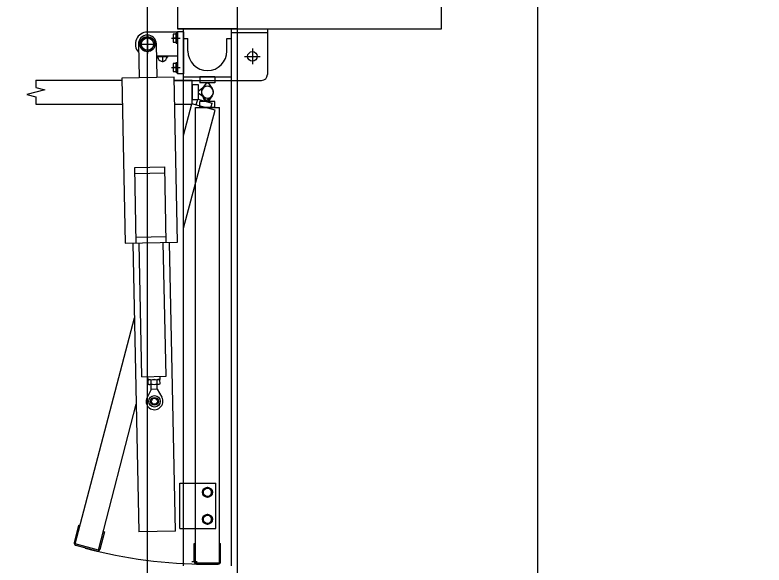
# Model space of a CAD drawing. Extents: x -264205 to -263659, y -1242401 to -1241986.
# Drawn here: x -263909.263 to -263908.015, y -1242208.661 to -1242207.745 of the extents above; entities that cross this region are included whole.
import ezdxf

# ---------------------------------------------------------------- set-up
doc = ezdxf.new("R2010")
doc.units = 0
for name, color, linetype in [('HESCON_OSI_STAVBY_KFA', 7, 'Continuous'), ('PROJEKT_OBRUBNIKY_KOMUNIKACIE', 7, 'Continuous'), ('SITUACIA_DSP_2D', 7, 'Continuous')]:
    doc.layers.add(name, color=color, linetype=linetype)

msp = doc.modelspace()

# ---------------------------------------------------------------- linework, layer by layer
at = {"layer": 'HESCON_OSI_STAVBY_KFA'}
msp.add_line((-263908.3928, -1242083.2372), (-263908.3928, -1242246.7072), dxfattribs=at)
at = {"layer": 'PROJEKT_OBRUBNIKY_KOMUNIKACIE'}
msp.add_lwpolyline([(-263794.8928, -1242227.3822), (-263808.9678, -1242241.4572), (-263894.9678, -1242241.4572), (-263909.0427, -1242227.3822), (-263909.0427, -1242196.3327), (-263914.1428, -1242196.3327), (-263914.1428, -1242132.4327), (-263909.0427, -1242132.4327), (-263909.0427, -1242101.3822), (-263894.9678, -1242087.3072), (-263808.9678, -1242087.3072), (-263794.8928, -1242101.3822), (-263794.8928, -1242227.3822)], dxfattribs=at)
at = {"layer": 'SITUACIA_DSP_2D'}
for p, q in [((-263909.0428, -1242227.3822), (-263909.0428, -1242196.3327)), ((-263908.8928, -1242226.9954), (-263908.8928, -1242203.3322)), ((-263908.9927, -1242207.4179), (-263908.9927, -1242207.7679)), ((-263908.5527, -1242207.7679), (-263908.5527, -1242207.4179)), ((-263908.8927, -1242207.7679), (-263908.9927, -1242207.7679)), ((-263908.9927, -1242207.7679), (-263908.5527, -1242207.7679)), ((-263908.9827, -1242208.6624), (-263908.9827, -1242207.7679)), ((-263908.9027, -1242208.6624), (-263908.9027, -1242207.7679)), ((-263908.8427, -1242207.7679), (-263908.8427, -1242207.8439)), ((-263909.0545, -1242207.7934), (-263909.0486, -1242207.7832)), ((-263909.0486, -1242207.7832), (-263909.0369, -1242207.7832)), ((-263908.9927, -1242207.7734), (-263909.0427, -1242207.7734)), ((-263909.0427, -1242207.7778), (-263909.0427, -1242207.809)), ((-263909.0369, -1242207.7832), (-263909.031, -1242207.7934)), ((-263909.0026, -1242207.7834), (-263908.9882, -1242207.7834)), ((-263909, -1242207.7766), (-263909, -1242207.7902)), ((-263908.9945, -1242207.7766), (-263909, -1242207.7766)), ((-263908.9945, -1242207.7834), (-263908.9991, -1242207.7834)), ((-263908.9945, -1242207.7918), (-263908.9945, -1242207.775)), ((-263908.9945, -1242207.775), (-263908.9927, -1242207.775)), ((-263908.9945, -1242207.7902), (-263908.9945, -1242207.7766)), ((-263908.9827, -1242207.7729), (-263908.9927, -1242207.7729)), ((-263908.9927, -1242207.7729), (-263908.9927, -1242207.8429)), ((-263908.9927, -1242207.7918), (-263908.9927, -1242207.775)), ((-263908.9827, -1242207.7729), (-263908.9827, -1242207.8429)), ((-263908.9827, -1242207.7839), (-263908.9752, -1242207.7839)), ((-263908.9752, -1242207.8049), (-263908.9752, -1242207.7839)), ((-263908.9102, -1242207.8049), (-263908.9102, -1242207.7839)), ((-263908.9102, -1242207.7839), (-263908.9027, -1242207.7839)), ((-263908.9027, -1242207.7739), (-263908.8427, -1242207.7739)), ((-263909.0583, -1242207.7934), (-263909.0271, -1242207.7934)), ((-263909.0577, -1242207.7937), (-263909.0566, -1242207.8497)), ((-263909.0486, -1242207.8036), (-263909.0545, -1242207.7934)), ((-263909.031, -1242207.7934), (-263909.0369, -1242207.8036)), ((-263909.0266, -1242207.8491), (-263909.0277, -1242207.7931)), ((-263909, -1242207.7902), (-263908.9945, -1242207.7902)), ((-263908.9945, -1242207.7918), (-263908.9927, -1242207.7918)), ((-263909.0369, -1242207.8036), (-263909.0486, -1242207.8036)), ((-263908.8677, -1242207.8009), (-263908.8677, -1242207.8269)), ((-263908.9927, -1242207.8134), (-263909.0273, -1242207.8134)), ((-263909.0273, -1242207.8139), (-263909.0082, -1242207.8139)), ((-263909.0177, -1242207.8134), (-263909.0177, -1242207.8235)), ((-263908.8807, -1242207.8139), (-263908.8547, -1242207.8139)), ((-263909.0026, -1242207.8324), (-263908.9882, -1242207.8324)), ((-263909, -1242207.8256), (-263909, -1242207.8392)), ((-263908.9945, -1242207.8256), (-263909, -1242207.8256)), ((-263908.9945, -1242207.8324), (-263908.9991, -1242207.8324)), ((-263908.9945, -1242207.8408), (-263908.9945, -1242207.824)), ((-263908.9945, -1242207.824), (-263908.9927, -1242207.824)), ((-263908.9945, -1242207.8392), (-263908.9945, -1242207.8256)), ((-263908.9927, -1242207.8408), (-263908.9927, -1242207.824)), ((-263909, -1242207.8392), (-263908.9945, -1242207.8392)), ((-263908.9945, -1242207.8408), (-263908.9927, -1242207.8408)), ((-263908.9827, -1242207.8429), (-263908.9927, -1242207.8429)), ((-263909.2284, -1242207.8534), (-263909.0851, -1242207.8534)), ((-263909.2284, -1242207.8534), (-263909.2284, -1242207.8654)), ((-263908.9981, -1242207.8485), (-263909.0851, -1242207.8503)), ((-263909.0851, -1242207.8503), (-263909.0796, -1242208.1252)), ((-263908.9927, -1242208.1235), (-263908.9981, -1242207.8485)), ((-263908.998, -1242207.8534), (-263908.9682, -1242207.8534)), ((-263908.998, -1242207.8539), (-263908.9827, -1242207.8539)), ((-263908.9827, -1242207.8479), (-263908.9027, -1242207.8479)), ((-263908.9827, -1242207.8539), (-263908.9027, -1242207.8539)), ((-263908.9682, -1242207.8934), (-263908.9682, -1242207.8534)), ((-263908.9552, -1242207.8479), (-263908.9552, -1242207.8579)), ((-263908.9302, -1242207.8479), (-263908.9552, -1242207.8479)), ((-263908.9302, -1242207.8579), (-263908.9552, -1242207.8579)), ((-263908.9508, -1242207.8675), (-263908.9437, -1242207.8579)), ((-263908.9437, -1242207.8579), (-263908.9417, -1242207.8579)), ((-263908.9417, -1242207.8579), (-263908.9347, -1242207.8675)), ((-263908.9302, -1242207.8479), (-263908.9302, -1242207.8579)), ((-263908.9027, -1242207.8539), (-263908.8527, -1242207.8539)), ((-263909.2134, -1242207.8694), (-263909.2434, -1242207.8774)), ((-263909.2284, -1242207.8654), (-263909.2134, -1242207.8694)), ((-263908.9682, -1242207.8609), (-263908.9682, -1242207.8859)), ((-263908.9682, -1242207.8609), (-263908.9582, -1242207.8609)), ((-263908.9582, -1242207.8609), (-263908.9582, -1242207.8859)), ((-263908.9487, -1242207.8653), (-263908.9582, -1242207.8724)), ((-263908.9582, -1242207.8724), (-263908.9582, -1242207.8744)), ((-263909.2434, -1242207.8774), (-263909.2284, -1242207.8814)), ((-263909.2284, -1242207.8814), (-263909.2284, -1242207.8934)), ((-263908.9582, -1242207.8744), (-263908.9487, -1242207.8814)), ((-263908.9521, -1242207.877), (-263908.9477, -1242207.8881)), ((-263908.9437, -1242207.8889), (-263908.9508, -1242207.8793)), ((-263908.9458, -1242207.8886), (-263908.9365, -1242207.8812)), ((-263908.9347, -1242207.8793), (-263908.9417, -1242207.8889)), ((-263909.2284, -1242207.8934), (-263909.0843, -1242207.8934)), ((-263908.9972, -1242207.8934), (-263908.9682, -1242207.8934)), ((-263908.9827, -1242207.9454), (-263908.9687, -1242207.8929)), ((-263908.93, -1242207.9032), (-263908.9687, -1242207.8929)), ((-263908.9682, -1242207.8859), (-263908.9582, -1242207.8859)), ((-263908.9614, -1242207.8948), (-263908.9588, -1242207.8851)), ((-263908.9588, -1242207.8851), (-263908.9347, -1242207.8916)), ((-263908.9552, -1242207.8989), (-263908.9552, -1242207.8889)), ((-263908.9302, -1242207.8889), (-263908.9552, -1242207.8889)), ((-263908.9477, -1242207.8881), (-263908.9458, -1242207.8886)), ((-263908.9417, -1242207.8889), (-263908.9437, -1242207.8889)), ((-263908.9373, -1242207.9013), (-263908.9347, -1242207.8916)), ((-263908.9302, -1242207.8989), (-263908.9302, -1242207.8889)), ((-263908.9827, -1242208.1), (-263908.93, -1242207.9032)), ((-263908.9627, -1242208.6574), (-263908.9627, -1242207.8989)), ((-263908.9627, -1242207.8989), (-263908.9227, -1242207.8989)), ((-263908.9302, -1242207.8989), (-263908.9552, -1242207.8989)), ((-263908.9227, -1242208.6574), (-263908.9227, -1242207.8989)), ((-263909.0637, -1242207.9988), (-263909.0137, -1242207.9978)), ((-263909.0612, -1242208.1248), (-263909.0637, -1242207.9988)), ((-263909.0635, -1242208.0088), (-263909.0135, -1242208.0078)), ((-263909.0112, -1242208.1238), (-263909.0137, -1242207.9978)), ((-263909.0614, -1242208.1148), (-263909.0114, -1242208.1138)), ((-263909.0796, -1242208.1252), (-263908.9927, -1242208.1235)), ((-263909.0667, -1242208.1249), (-263909.0571, -1242208.6059)), ((-263909.0517, -1242208.3475), (-263909.0562, -1242208.1247)), ((-263909.0117, -1242208.3467), (-263909.0162, -1242208.1239)), ((-263908.9961, -1242208.6046), (-263909.0057, -1242208.1237)), ((-263909.163, -1242208.6259), (-263909.0642, -1242208.2493)), ((-263909.0517, -1242208.3475), (-263909.0117, -1242208.3467)), ((-263909.0416, -1242208.3523), (-263909.0417, -1242208.3473)), ((-263909.0416, -1242208.3523), (-263909.0216, -1242208.3519)), ((-263909.0401, -1242208.3523), (-263909.0414, -1242208.3531)), ((-263909.0413, -1242208.3596), (-263909.0414, -1242208.3531)), ((-263909.0401, -1242208.3523), (-263909.0231, -1242208.352)), ((-263909.0364, -1242208.3595), (-263909.0365, -1242208.353)), ((-263909.0266, -1242208.3593), (-263909.0267, -1242208.3528)), ((-263909.0231, -1242208.352), (-263909.0218, -1242208.3527)), ((-263909.023, -1242208.36), (-263909.0217, -1242208.3592)), ((-263909.0217, -1242208.3592), (-263909.0218, -1242208.3527)), ((-263909.0216, -1242208.3519), (-263909.0217, -1242208.3469)), ((-263909.0363, -1242208.3684), (-263909.0433, -1242208.3818)), ((-263909.04, -1242208.3603), (-263909.0413, -1242208.3596)), ((-263909.04, -1242208.3603), (-263909.023, -1242208.36)), ((-263909.0363, -1242208.3684), (-263909.0365, -1242208.3602)), ((-263909.0263, -1242208.3682), (-263909.0363, -1242208.3684)), ((-263909.0263, -1242208.3682), (-263909.0265, -1242208.36)), ((-263909.0263, -1242208.3682), (-263909.0188, -1242208.3813)), ((-263909.1244, -1242208.6363), (-263909.0613, -1242208.3932)), ((-263908.9887, -1242208.5249), (-263908.9827, -1242208.5249)), ((-263908.9887, -1242208.5999), (-263908.9887, -1242208.5249)), ((-263908.9827, -1242208.5249), (-263908.9287, -1242208.5249)), ((-263908.9427, -1242208.532), (-263908.9495, -1242208.536)), ((-263908.9359, -1242208.536), (-263908.9427, -1242208.532)), ((-263908.9287, -1242208.5999), (-263908.9287, -1242208.5249)), ((-263908.9495, -1242208.536), (-263908.9495, -1242208.5438)), ((-263908.9495, -1242208.5438), (-263908.9427, -1242208.5478)), ((-263908.9427, -1242208.5478), (-263908.9359, -1242208.5438)), ((-263908.9359, -1242208.5438), (-263908.9359, -1242208.536)), ((-263908.9427, -1242208.577), (-263908.9495, -1242208.581)), ((-263908.9495, -1242208.581), (-263908.9495, -1242208.5888)), ((-263908.9359, -1242208.581), (-263908.9427, -1242208.577)), ((-263908.9359, -1242208.5888), (-263908.9359, -1242208.581)), ((-263909.1644, -1242208.6235), (-263909.1567, -1242208.5945)), ((-263909.1567, -1242208.5945), (-263909.1547, -1242208.595)), ((-263908.9495, -1242208.5888), (-263908.9427, -1242208.5928)), ((-263908.9427, -1242208.5928), (-263908.9359, -1242208.5888)), ((-263909.1142, -1242208.6059), (-263909.1219, -1242208.6349)), ((-263909.1161, -1242208.6054), (-263909.1142, -1242208.6059)), ((-263908.9961, -1242208.6046), (-263909.0571, -1242208.6059)), ((-263908.9887, -1242208.5999), (-263908.9827, -1242208.5999)), ((-263908.9827, -1242208.5999), (-263908.9287, -1242208.5999)), ((-263909.1244, -1242208.6363), (-263909.163, -1242208.6259)), ((-263909.1268, -1242208.6377), (-263909.1616, -1242208.6284)), ((-263908.9647, -1242208.6554), (-263908.9647, -1242208.6254)), ((-263908.9647, -1242208.6254), (-263908.9627, -1242208.6254)), ((-263908.9227, -1242208.6254), (-263908.9207, -1242208.6254)), ((-263908.9207, -1242208.6554), (-263908.9207, -1242208.6254)), ((-263908.9657, -1242208.6403), (-263908.9627, -1242208.6403)), ((-263908.9597, -1242208.6556), (-263908.9687, -1242208.6556)), ((-263908.9627, -1242208.6574), (-263908.9227, -1242208.6574)), ((-263908.9607, -1242208.6594), (-263908.9247, -1242208.6594))]:
    msp.add_line(p, q, dxfattribs=at)
for centre, radius in [((-263909.0427, -1242207.7934), 0.0126), ((-263909.0427, -1242207.7934), 0.0102), ((-263908.8677, -1242207.8139), 0.008), ((-263909.0309, -1242208.3883), 0.00952), ((-263909.0309, -1242208.3883), 0.00645), ((-263909.0309, -1242208.3883), 0.005), ((-263908.9427, -1242208.5399), 0.0084), ((-263908.9427, -1242208.5399), 0.0068), ((-263908.9427, -1242208.5849), 0.0084), ((-263908.9427, -1242208.5849), 0.0068)]:
    msp.add_circle(centre, radius, dxfattribs=at)
for centre, radius, start, end in [((-263909.0427, -1242207.7934), 0.02, 90, 222.5496), ((-263909.0427, -1242207.7934), 0.015, 1.14, 181.14), ((-263908.9932, -1242207.78), 0.0068, 150, 210), ((-263908.9932, -1242207.7868), 0.0068, 150, 210), ((-263908.9427, -1242207.8049), 0.0325, 180, 0), ((-263909.0177, -1242207.8139), 0.008, 176.4167, 3.5833), ((-263908.9932, -1242207.829), 0.0068, 150, 210), ((-263908.9932, -1242207.8358), 0.0068, 150, 210), ((-263908.8527, -1242207.8439), 0.01, 270, 0), ((-263908.9427, -1242207.8734), 0.01, 323.6139, 216.3861), ((-263908.9427, -1242207.8734), 0.01, 308.6139, 201.3861), ((-263908.9427, -1242207.8734), 0.01, 143.6139, 36.3861), ((-263908.9427, -1242207.8734), 0.01, 233.6139, 126.3861), ((-263909.0389, -1242208.3566), 0.00432, 56.5466, 125.7334), ((-263909.0313, -1242208.3683), 0.0161, 73.4401, 108.8399), ((-263909.0365, -1242208.353), 0.0001, 291.9532, 1.14), ((-263909.0318, -1242208.344), 0.0161, 253.4401, 288.8399), ((-263909.0242, -1242208.3563), 0.00432, 56.5466, 125.7334), ((-263909.0242, -1242208.3557), 0.00432, 236.5466, 305.7334), ((-263909.0389, -1242208.3559), 0.00432, 236.5466, 305.7334), ((-263909.0364, -1242208.3595), 0.0001, 1.14, 70.3268), ((-263909.0309, -1242208.3883), 0.014, 152.4029, 29.8771), ((-263909.1606, -1242208.6245), 0.004, 165, 255), ((-263908.9427, -1242207.8734), 0.7862, 255, 270), ((-263909.1258, -1242208.6338), 0.004, 255, 345), ((-263908.9607, -1242208.6554), 0.004, 180, 270), ((-263908.9247, -1242208.6554), 0.004, 270, 0)]:
    msp.add_arc(centre, radius, start, end, dxfattribs=at)

doc.saveas('drawing.dxf')
